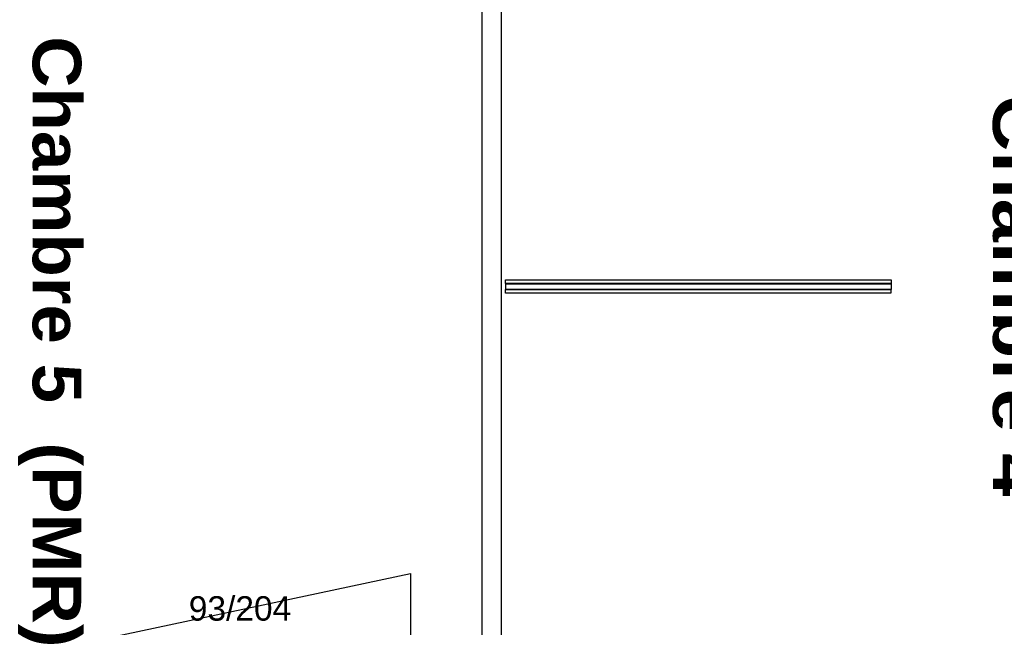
# Model space of a CAD drawing. Header units: millimetres. Extents: x -15 to 127, y -65 to 67.
# Tile 431 of 476: x 112.29 to 112.8, y 30.29 to 30.605. Entities that reach past the tile are written whole.
import ezdxf

# ---------------------------------------------------------------- set-up
doc = ezdxf.new("R2010")
doc.units = ezdxf.units.MM
doc.header["$MEASUREMENT"] = 0
doc.layers.add('Calque 5', color=7, linetype='Continuous')
doc.styles.get("Standard").update_dxf_attribs({"font": 'BKANT.TTF'})

msp = doc.modelspace()

# ---------------------------------------------------------------- linework, layer by layer
at = {"layer": 'Calque 5', "color": 0}
for points in [[(112.52953, 30.67934), (112.53953, 30.67934), (112.53953, 30.07538), (112.52953, 30.07538), (112.52953, 30.67934)], [(112.52953, 30.67934), (112.53953, 30.67934), (112.53953, 30.07538), (112.52953, 30.07538), (112.52953, 30.67934)], [(112.54176, 30.46819), (112.54176, 30.47009), (112.74176, 30.47009), (112.74176, 30.46819), (112.54176, 30.46819)], [(112.54176, 30.46819), (112.54176, 30.47009), (112.74176, 30.47009), (112.74176, 30.46819), (112.54176, 30.46819)], [(112.54187, 30.46505), (112.54187, 30.46805), (112.74176, 30.46805), (112.74176, 30.46505), (112.54187, 30.46505)], [(112.54187, 30.46505), (112.54187, 30.46805), (112.74176, 30.46805), (112.74176, 30.46505), (112.54187, 30.46505)], [(112.54176, 30.4633), (112.54176, 30.4652), (112.74156, 30.4652), (112.74156, 30.4633), (112.54176, 30.4633)], [(112.54176, 30.4633), (112.54176, 30.4652), (112.74156, 30.4652), (112.74156, 30.4633), (112.54176, 30.4633)], [(112.49244, 30.25197), (112.33716, 30.28498), (112.49244, 30.31799), (112.49244, 30.25197)], [(112.49244, 30.25197), (112.33716, 30.28498), (112.49244, 30.31799), (112.49244, 30.25197)]]:
    msp.add_lwpolyline(points, dxfattribs=at)

# ---------------------------------------------------------------- texts
at = {"layer": 'Calque 5', "color": 0, "char_height": 0.0251722, "attachment_point": 1, "rotation": 270}
for s, insert, width in [('{\\fArial Black|b0|i0|c0|p34;Chambre 5  (PMR)\\H1.342x; }', (112.32169, 30.59652), 0.3351389), ('{\\fArial Black|b0|i0|c0|p34;Chambre 5  (PMR)\\H1.342x; }', (112.32169, 30.59652), 0.3351389), ('{\\fArial Black|b0|i0|c0|p34;Chambre 4}', (112.81962, 30.56588), 0.2116667), ('{\\fArial Black|b0|i0|c0|p34;Chambre 4}', (112.81962, 30.56588), 0.2116667)]:
    msp.add_mtext(s, dxfattribs=dict(at, insert=insert, width=width))
at = {"layer": 'Calque 5', "color": 0, "insert": (112.37749, 30.30617), "char_height": 0.012678, "width": 0.0529167, "attachment_point": 1}
msp.add_mtext('{\\fArial|b0|i0|c0|p34;\\W0.98;93/204}', dxfattribs=at)
msp.add_mtext('{\\fArial|b0|i0|c0|p34;\\W0.98;93/204}', dxfattribs=at)

doc.saveas('drawing.dxf')
